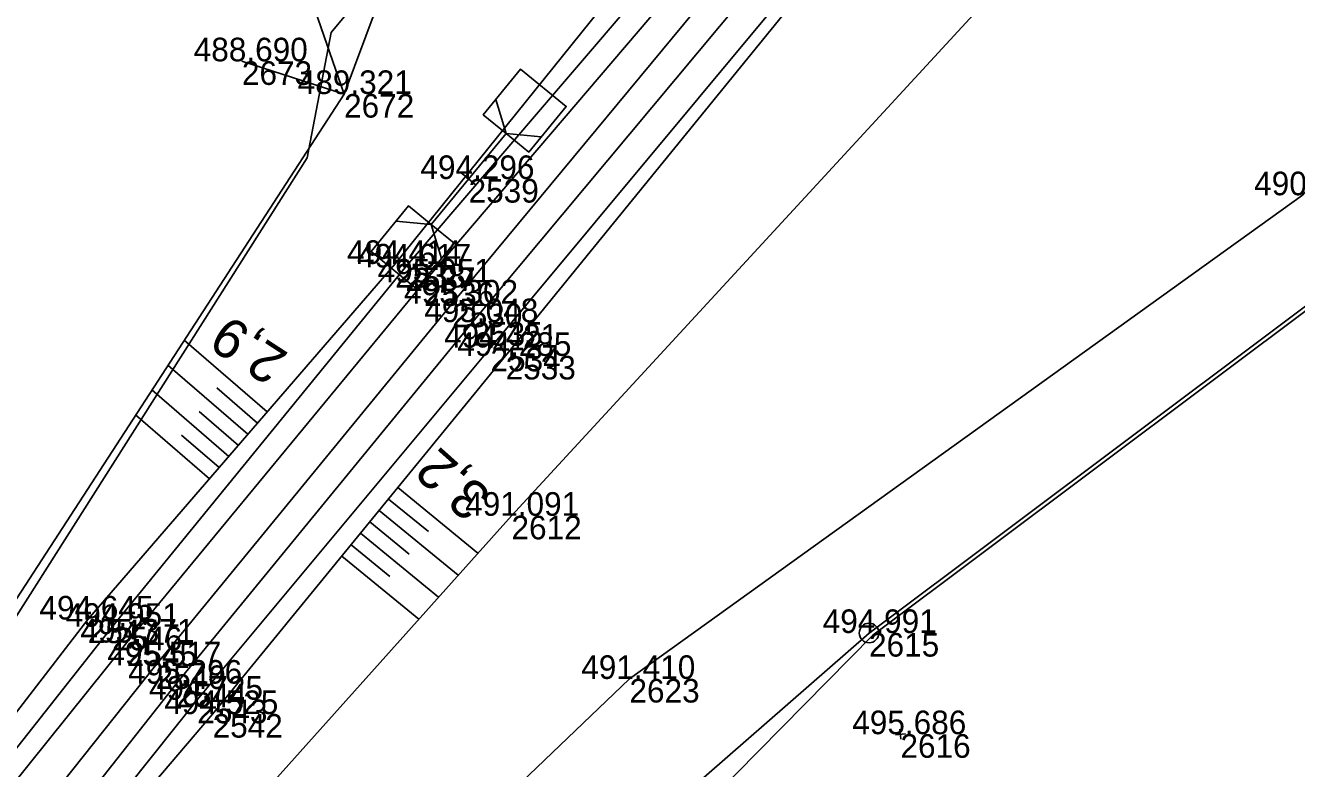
# Model space of a CAD drawing. Extents: x -1234191 to 23050, y -1290331 to -741191.
# Drawn here: x -864794 to -864729.3, y -1102988.9 to -1102951.1 of the extents above; entities that cross this region are included whole.
import ezdxf

# ---------------------------------------------------------------- set-up
doc = ezdxf.new("R2010")
doc.units = 0
for name, color, linetype in [('Vrstva 1', 7, 'Continuous'), ('Vrstva 4', 7, 'Continuous'), ('Vrstva 48', 7, 'Continuous'), ('Vrstva 49', 7, 'Continuous'), ('Vrstva 53', 7, 'Continuous'), ('Vrstva 55', 7, 'Continuous'), ('Vrstva 60', 7, 'Continuous'), ('Vrstva 61', 7, 'Continuous'), ('Vrstva 7', 7, 'Continuous')]:
    doc.layers.add(name, color=color, linetype=linetype)

msp = doc.modelspace()

# ---------------------------------------------------------------- linework, layer by layer
at = {"layer": 'Vrstva 1'}
msp.add_lwpolyline([(-864682.205, -1102841.274), (-864687.289, -1102850.822), (-864692.335, -1102859.678), (-864697.402, -1102868.065), (-864706.297, -1102881.781), (-864715.742, -1102895.166), (-864725.572, -1102908.173), (-864735.831, -1102921.055), (-864737.968, -1102923.688), (-864746.166, -1102933.685), (-864756.553, -1102946.221), (-864772.274, -1102965.206), (-864787.36, -1102983.609), (-864800.066, -1102999.573)], dxfattribs=at)
at = {"layer": 'Vrstva 4'}
for points in [[(-864819.071, -1103021.913), (-864810.517, -1103010.023), (-864801.809, -1102998.596), (-864788.826, -1102982.446), (-864773.708, -1102964.131), (-864757.656, -1102945.306), (-864747.279, -1102932.753), (-864736.855, -1102920.147), (-864726.884, -1102907.241), (-864716.92, -1102894.436), (-864707.568, -1102880.974), (-864698.604, -1102867.353), (-864688.65, -1102850.073), (-864679.312, -1102832.315)], [(-864771.24, -1102966.15), (-864755.238, -1102946.97), (-864745.12, -1102934.48), (-864734.722, -1102921.839), (-864722.587, -1102906.938)], [(-864789.574, -1102981.644), (-864774.658, -1102963.368), (-864758.461, -1102944.439), (-864748.12, -1102932.015)], [(-864785.241, -1102985.353), (-864770.325, -1102967.449), (-864754.438, -1102948.364), (-864743.68, -1102935.62)], [(-864807.346, -1103011.641), (-864799.153, -1103000.8), (-864786.304, -1102984.536), (-864771.24, -1102966.15)], [(-864819.737, -1103021.567), (-864811.268, -1103009.635), (-864802.703, -1102998.293), (-864789.574, -1102981.644)], [(-864785.241, -1102985.353), (-864798.225, -1103001.612)]]:
    msp.add_lwpolyline(points, dxfattribs=at)
at = {"layer": 'Vrstva 48'}
for p, q in [((-864781.679, -1102970.714), (-864785.904, -1102967.06)), ((-864782.66, -1102971.848), (-864786.729, -1102968.33)), ((-864782.17, -1102971.281), (-864784.243, -1102969.488)), ((-864783.641, -1102972.983), (-864787.553, -1102969.6)), ((-864783.151, -1102972.416), (-864785.146, -1102970.69)), ((-864784.623, -1102974.118), (-864788.378, -1102970.869)), ((-864784.132, -1102973.55), (-864786.049, -1102971.892)), ((-864775.037, -1102974.566), (-864770.961, -1102977.902)), ((-864775.512, -1102975.147), (-864773.487, -1102976.804)), ((-864775.987, -1102975.727), (-864771.962, -1102979.021)), ((-864776.462, -1102976.308), (-864774.462, -1102977.944)), ((-864776.937, -1102976.888), (-864772.963, -1102980.14)), ((-864777.412, -1102977.469), (-864775.437, -1102979.084)), ((-864777.886, -1102978.049), (-864773.964, -1102981.259))]:
    msp.add_line(p, q, dxfattribs=at)
at = {"layer": 'Vrstva 49'}
for p, q in [((-864749.498, -1102986.859), (-864749.448, -1102987.357)), ((-864749.224, -1102987.083), (-864749.722, -1102987.133))]:
    msp.add_line(p, q, dxfattribs=at)
for points in [[(-864719.641, -1102921.17), (-864735.397, -1102939.243), (-864769.257, -1102975.997), (-864782.325, -1102990.606)], [(-864749.327, -1102931.242), (-864759.559, -1102943.792), (-864775.17, -1102963.188)], [(-864806.279, -1103012.707), (-864800.705, -1103006.015), (-864796.235, -1102999.879), (-864784.46, -1102986.084), (-864769.555, -1102967.866), (-864753.891, -1102948.611), (-864743.108, -1102936.381)], [(-864774.52, -1102945.825), (-864777.773, -1102954.546)], [(-864780.933, -1103001.209), (-864763.257, -1102984.297), (-864729.03, -1102959.696), (-864718.526, -1102947.497)], [(-864779.967, -1102948.185), (-864777.773, -1102954.546)], [(-864777.773, -1102954.546), (-864782.969, -1102952.883)], [(-864777.773, -1102954.546), (-864798.22, -1102986.017), (-864803.644, -1102992.309)], [(-864724.009, -1102961.693), (-864751.071, -1102981.961), (-864763.479, -1102992.798), (-864780.216, -1103011.292)], [(-864790.813, -1102981.275), (-864775.17, -1102963.188)], [(-864790.813, -1102981.275), (-864803.477, -1102997.71), (-864812.269, -1103009.001)]]:
    msp.add_lwpolyline(points, dxfattribs=at)
at = {"layer": 'Vrstva 53'}
msp.add_line((-864751.039, -1102981.922), (-864751.103, -1102982), dxfattribs=at)
for points in [[(-864889.03, -1103323.28), (-864892.77, -1103263.78), (-864892.91, -1103184.37), (-864883.42, -1103119.48), (-864874.29, -1103087.16), (-864855.71, -1103052.53), (-864814.57, -1102995.09), (-864799.32, -1102988.77), (-864779.65, -1102957.8), (-864778.43, -1102951.42), (-864757.64, -1102926.36), (-864755.77, -1102924.22), (-864753.95, -1102921.47), (-864728.77, -1102872.58), (-864694.07, -1102830.31)], [(-864694.07, -1102830.31), (-864690.75, -1102847.15), (-864684.74, -1102855.05), (-864677.03, -1102870.08), (-864678.05, -1102872.49), (-864681.46, -1102880.03), (-864685.19, -1102888.26), (-864686.8, -1102891.82), (-864692.25, -1102903.86), (-864699.08, -1102921.54), (-864699.89, -1102923.65), (-864702.16, -1102929.53), (-864722.42, -1102960.74), (-864750.87, -1102982.07), (-864779.87, -1103011.49)]]:
    msp.add_lwpolyline(points, dxfattribs=at)
msp.add_circle((-864751.071, -1102981.961), 0.499, dxfattribs=at)
at = {"layer": 'Vrstva 55'}
msp.add_lwpolyline([(-864677.03, -1102870.08), (-864678.05, -1102872.49), (-864681.46, -1102880.03), (-864685.19, -1102888.26), (-864692.25, -1102903.86), (-864699.08, -1102921.54), (-864702.16, -1102929.53), (-864722.42, -1102960.74), (-864750.87, -1102982.07), (-864779.87, -1103011.49), (-864808.83, -1103051.1), (-864846.52, -1103114.38), (-864836.8, -1103132.5), (-864838.87, -1103147.22), (-864863.34, -1103166.58), (-864871.29, -1103216.08), (-864869.74, -1103303.4), (-864855.1, -1103331.53)], dxfattribs=at)
at = {"layer": 'Vrstva 60'}
for p, q in [((-864782.969, -1102952.883), (-864782.969, -1102952.883)), ((-864777.773, -1102954.546), (-864777.773, -1102954.546)), ((-864771.438, -1102958.869), (-864771.438, -1102958.869)), ((-864775.17, -1102963.188), (-864775.17, -1102963.188)), ((-864774.658, -1102963.368), (-864774.658, -1102963.368)), ((-864773.708, -1102964.131), (-864773.708, -1102964.131)), ((-864772.274, -1102965.206), (-864772.274, -1102965.206)), ((-864771.24, -1102966.15), (-864771.24, -1102966.15)), ((-864770.325, -1102967.449), (-864770.325, -1102967.449)), ((-864769.555, -1102967.866), (-864769.555, -1102967.866)), ((-864769.257, -1102975.997), (-864769.257, -1102975.997)), ((-864790.813, -1102981.275), (-864790.813, -1102981.275)), ((-864789.574, -1102981.644), (-864789.574, -1102981.644)), ((-864788.826, -1102982.446), (-864788.826, -1102982.446)), ((-864751.071, -1102981.961), (-864751.071, -1102981.961)), ((-864787.36, -1102983.609), (-864787.36, -1102983.609)), ((-864763.257, -1102984.297), (-864763.257, -1102984.297)), ((-864786.304, -1102984.536), (-864786.304, -1102984.536)), ((-864785.241, -1102985.353), (-864785.241, -1102985.353)), ((-864784.46, -1102986.084), (-864784.46, -1102986.084)), ((-864749.473, -1102987.108), (-864749.473, -1102987.108))]:
    msp.add_line(p, q, dxfattribs=at)
at = {"layer": 'Vrstva 7'}
for p, q in [((-864769.536, -1102956.549), (-864771.438, -1102958.869)), ((-864773.34, -1102961.189), (-864771.438, -1102958.869)), ((-864771.051, -1102959.186), (-864771.825, -1102958.552)), ((-864771.825, -1102958.552), (-864771.051, -1102959.186))]:
    msp.add_line(p, q, dxfattribs=at)
for points in [[(-864769.536, -1102956.549), (-864768.376, -1102957.5), (-864766.474, -1102955.18), (-864768.794, -1102953.278), (-864770.696, -1102955.598), (-864769.536, -1102956.549)], [(-864770.061, -1102954.823), (-864769.536, -1102956.549), (-864767.741, -1102956.725)], [(-864773.34, -1102961.189), (-864774.5, -1102960.238), (-864776.402, -1102962.558), (-864774.082, -1102964.46), (-864772.18, -1102962.14), (-864773.34, -1102961.189)], [(-864772.815, -1102962.915), (-864773.34, -1102961.189), (-864775.135, -1102961.013)]]:
    msp.add_lwpolyline(points, dxfattribs=at)

# ---------------------------------------------------------------- texts
at = {"layer": 'Vrstva 48'}
for s, rotation, p in [('2,9', 146.98784, (-864780.537, -1102967.766)), ('3,2', 138.18682, (-864770.186, -1102974.907))]:
    msp.add_text(s, height=2, rotation=rotation, dxfattribs=at).set_placement(p)
at = {"layer": 'Vrstva 60'}
for s, p in [('2673', (-864782.969, -1102954.083)), ('2672', (-864777.773, -1102955.746)), ('2539', (-864771.438, -1102960.069)), ('2538', (-864775.17, -1102964.388)), ('2537', (-864774.658, -1102964.568)), ('2536', (-864773.708, -1102965.331)), ('2530', (-864772.274, -1102966.406)), ('2535', (-864771.24, -1102967.35)), ('2534', (-864770.325, -1102968.649)), ('2533', (-864769.555, -1102969.066)), ('2612', (-864769.257, -1102977.197)), ('2547', (-864790.813, -1102982.475)), ('2546', (-864789.574, -1102982.844)), ('2545', (-864788.826, -1102983.646)), ('2615', (-864751.071, -1102983.161)), ('2540', (-864787.36, -1102984.809)), ('2623', (-864763.257, -1102985.497)), ('2544', (-864786.304, -1102985.736)), ('2543', (-864785.241, -1102986.553)), ('2542', (-864784.46, -1102987.284)), ('2616', (-864749.473, -1102988.308))]:
    msp.add_text(s, height=1.2, dxfattribs=at).set_placement(p)
at = {"layer": 'Vrstva 61'}
for s, p in [('488.690', (-864785.42, -1102952.883)), ('489.321', (-864780.13, -1102954.546)), ('494.296', (-864773.89, -1102958.869)), ('490.877', (-864731.482, -1102959.696)), ('494.414', (-864777.621, -1102963.188)), ('494.617', (-864777.11, -1102963.368)), ('495.051', (-864776.065, -1102964.131)), ('495.302', (-864774.722, -1102965.206)), ('495.048', (-864773.694, -1102966.15)), ('494.421', (-864772.682, -1102967.449)), ('494.285', (-864772.011, -1102967.866)), ('491.091', (-864771.614, -1102975.997)), ('494.645', (-864793.269, -1102981.275)), ('494.951', (-864791.931, -1102981.644)), ('494.991', (-864753.428, -1102981.961)), ('495.371', (-864791.183, -1102982.446)), ('495.517', (-864789.812, -1102983.609)), ('491.410', (-864765.708, -1102984.297)), ('495.296', (-864788.756, -1102984.536)), ('494.725', (-864787.697, -1102985.353)), ('494.525', (-864786.916, -1102986.084)), ('495.686', (-864751.925, -1102987.108))]:
    msp.add_text(s, height=1.2, dxfattribs=at).set_placement(p)

doc.saveas('drawing.dxf')
